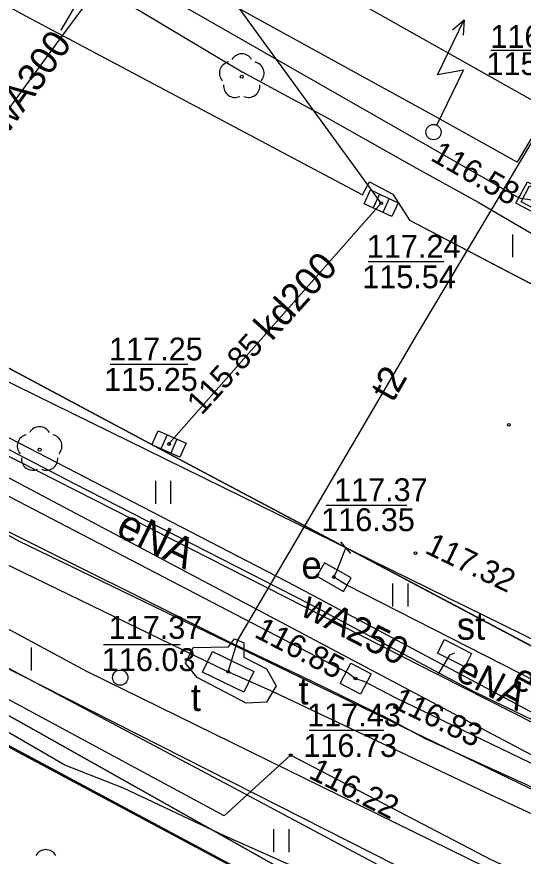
# Model space of a CAD drawing. Extents: x 6434771 to 6436222, y 5663454 to 5664782.
# Drawn here: x 6435452.41 to 6435468.99, y 5663737.33 to 5663764.84 of the extents above; entities that cross this region are included whole.
import ezdxf

# ---------------------------------------------------------------- set-up
doc = ezdxf.new("R2010")
doc.units = 0
for name, color, linetype in [('Warstwa 1', 7, 'Continuous'), ('Warstwa 10', 7, 'Continuous'), ('Warstwa 11', 7, 'Continuous'), ('Warstwa 12', 7, 'Continuous'), ('Warstwa 13', 7, 'Continuous'), ('Warstwa 14', 7, 'Continuous'), ('Warstwa 15', 7, 'Continuous'), ('Warstwa 2', 7, 'Continuous'), ('Warstwa 20', 7, 'Continuous'), ('Warstwa 21', 7, 'Continuous'), ('Warstwa 25', 7, 'Continuous'), ('Warstwa 37', 7, 'Continuous'), ('Warstwa 4', 7, 'Continuous'), ('Warstwa 40', 7, 'Continuous'), ('Warstwa 5', 7, 'Continuous'), ('Warstwa 6', 7, 'Continuous'), ('Warstwa 7', 7, 'Continuous'), ('Warstwa 8', 7, 'Continuous'), ('Warstwa 9', 7, 'Continuous')]:
    doc.layers.add(name, color=color, linetype=linetype)

msp = doc.modelspace()

# ---------------------------------------------------------------- linework, layer by layer
at = {"layer": 'Warstwa 1'}
msp.add_line((6435385.94, 5663776.469), (6435470.997, 5663730.839), dxfattribs=at)
msp.add_line((6435385.94, 5663776.469), (6435470.997, 5663730.839), dxfattribs=at)
for centre in [(6435466.051, 5663761.061), (6435455.794, 5663743.183)]:
    msp.add_circle(centre, 0.25, dxfattribs=at)
at = {"layer": 'Warstwa 10'}
for points in [[(6435403.954, 5663790.555), (6435398.357, 5663780.398), (6435403.321, 5663777.677), (6435413.685, 5663771.863), (6435417.767, 5663769.61), (6435419.181, 5663768.841), (6435419.178, 5663768.572), (6435417.779, 5663766.251), (6435416.436, 5663764.045), (6435415.805, 5663762.95), (6435424.17, 5663758.426), (6435441.023, 5663749.392), (6435459.53, 5663739.56), (6435466.161, 5663736.021), (6435468.237, 5663736.668), (6435470.105, 5663735.705), (6435471.762, 5663734.986), (6435483.418, 5663729.29), (6435491.577, 5663725.302), (6435503.628, 5663719.334)], [(6435380.267, 5663766.272), (6435380.58, 5663766.06), (6435389.07, 5663771.46), (6435391.75, 5663773.24), (6435394.06, 5663773.55), (6435401.19, 5663769.82), (6435418.67, 5663760.32), (6435436.16, 5663750.81), (6435444.38, 5663746.25), (6435452.61, 5663741.68), (6435460.06, 5663737.48), (6435467.51, 5663733.28), (6435474.21, 5663730.14), (6435480.9, 5663727), (6435484.59, 5663724.97), (6435493.96, 5663720.3), (6435503.33, 5663715.63)], [(6435438.315, 5663755.762), (6435439.396, 5663755.194), (6435442.054, 5663753.505), (6435446.083, 5663750.926), (6435451.587, 5663748.233), (6435459.341, 5663744.371), (6435462.041, 5663743.079), (6435464.593, 5663741.833), (6435465.781, 5663741.184), (6435470.117, 5663739.211), (6435475.747, 5663736.781), (6435479.995, 5663734.761), (6435487.477, 5663731.176), (6435491.642, 5663729.15)], [(6435503.975, 5663716.349), (6435500.176, 5663718.145), (6435489.783, 5663723.323), (6435481.742, 5663727.372), (6435475.338, 5663730.643), (6435471.647, 5663732.518), (6435469.826, 5663733.24), (6435466.776, 5663734.623), (6435459.213, 5663737.993), (6435455.905, 5663739.561), (6435453.977, 5663740.311), (6435450.432, 5663742.368), (6435444.283, 5663745.7), (6435435.874, 5663750.292)]]:
    msp.add_lwpolyline(points, dxfattribs=at)
at = {"layer": 'Warstwa 11'}
msp.add_lwpolyline([(6435462.48, 5663746.94), (6435462.23, 5663746.51), (6435463.1, 5663746.01), (6435463.35, 5663746.45)], close=True, dxfattribs=at)
for centre in [(6435459.773, 5663762.876), (6435453.154, 5663750.656)]:
    msp.add_circle(centre, 0.05, dxfattribs=at)
for centre, start, end in [((6435459.773, 5663763.251), 30.1471, 149.8529), ((6435459.416, 5663762.992), 102.1471, 221.8529), ((6435460.13, 5663762.992), 318.1471, 77.8529), ((6435459.553, 5663762.573), 174.1471, 293.8529), ((6435459.993, 5663762.573), 246.1471, 5.8529), ((6435453.154, 5663751.031), 30.1471, 149.8529), ((6435452.797, 5663750.772), 102.1471, 221.8529), ((6435453.511, 5663750.772), 318.1471, 77.8529), ((6435452.934, 5663750.353), 174.1471, 293.8529), ((6435453.374, 5663750.353), 246.1471, 5.8529), ((6435453.357, 5663737.171), 30.1471, 149.8529)]:
    msp.add_arc(centre, 0.375, start, end, dxfattribs=at)
at = {"layer": 'Warstwa 12'}
for points in [[(6435496.272, 5663731.55), (6435494.673, 5663731.954), (6435441.98, 5663757.861), (6435431.505, 5663763.318), (6435395.21, 5663783.064), (6435393.025, 5663784.254), (6435327.584, 5663819.466), (6435304.485, 5663832.195), (6435292.223, 5663838.764), (6435285.521, 5663842.735), (6435276.408, 5663848.377)], [(6435276.308, 5663840.167), (6435285.47, 5663834.8), (6435286.134, 5663834.744), (6435286.62, 5663834.35), (6435323.25, 5663813.89), (6435323.79, 5663813.12), (6435324.94, 5663813.03), (6435344.71, 5663802.06), (6435345.376, 5663801.99), (6435345.82, 5663801.51), (6435374.05, 5663785.53), (6435381.33, 5663787.82), (6435417.36, 5663768.01), (6435438.98, 5663755.98), (6435463.27, 5663743.33), (6435463.498, 5663743.152), (6435463.77, 5663743.07), (6435464.82, 5663742.52), (6435490.42, 5663730.15), (6435500.39, 5663725.18)], [(6435276.296, 5663839.122), (6435282.733, 5663835.528), (6435283.155, 5663835.293), (6435283.578, 5663835.058), (6435339.95, 5663804.176), (6435373.154, 5663785.164), (6435373.6, 5663784.903), (6435374.09, 5663784.842), (6435381.569, 5663787.202), (6435381.966, 5663786.947), (6435382.363, 5663786.692), (6435416.468, 5663767.82), (6435452.468, 5663747.664), (6435497.181, 5663726.003), (6435502.116, 5663724.694), (6435541.028, 5663706.294), (6435541.516, 5663706.079), (6435555.51, 5663699.69), (6435571.692, 5663693.874), (6435578.552, 5663690.422)], [(6435293.228, 5663834.004), (6435325.286, 5663815.553), (6435364.64, 5663793.187), (6435394.601, 5663776.514), (6435437.403, 5663753.976), (6435437.705, 5663753.871), (6435459.328, 5663743.372)], [(6435388.284, 5663826.392), (6435388.78, 5663826.05), (6435427.17, 5663804.97), (6435440.48, 5663797.21), (6435441.01, 5663796.87), (6435441.08, 5663796.41), (6435434.9, 5663778.89), (6435434.9, 5663778.5), (6435435.31, 5663778.1), (6435468.85, 5663758.91), (6435469.48, 5663758.81)], [(6435459.328, 5663743.372), (6435459.639, 5663744.416), (6435460.186, 5663745.336), (6435465.528, 5663754.45), (6435468.908, 5663760.124), (6435474.375, 5663769.333), (6435474.861, 5663770.505), (6435473.31, 5663771.276), (6435467.433, 5663774.916), (6435460.921, 5663778.88), (6435453.161, 5663783.668), (6435444.696, 5663788.797), (6435443.855, 5663789.078), (6435442.544, 5663789.36)], [(6435502.7, 5663750.36), (6435478.28, 5663763.2), (6435478.2, 5663764.06), (6435473.666, 5663766.409), (6435472.759, 5663766.93), (6435472.485, 5663766.476), (6435470.728, 5663763.353), (6435468.793, 5663760.079), (6435466.125, 5663761.563), (6435459.946, 5663764.962), (6435453.657, 5663768.526), (6435448.562, 5663771.382), (6435445.748, 5663772.936), (6435441.425, 5663775.193), (6435440.25, 5663775.771), (6435438.278, 5663777.085), (6435429.834, 5663782.097), (6435428.021, 5663783.167), (6435426.875, 5663783.934), (6435418.642, 5663788.513)], [(6435495.121, 5663719.919), (6435486.807, 5663724.138), (6435486.287, 5663728.215), (6435482.432, 5663730.081), (6435479.293, 5663731.712), (6435474.04, 5663734.413), (6435473.066, 5663734.944), (6435467.983, 5663737.194), (6435461.374, 5663740.646), (6435459.2, 5663738.652), (6435443.928, 5663746.887), (6435442.456, 5663750.055), (6435446.272, 5663756.349), (6435452.71, 5663766.012), (6435453.484, 5663767.129), (6435454.431, 5663768.561), (6435458.254, 5663776.256), (6435458.868, 5663777.388), (6435457.524, 5663778.685), (6435457.327, 5663779.817), (6435455.884, 5663782.015), (6435455.307, 5663783.102), (6435448.037, 5663788.15)], [(6435415.172, 5663787.836), (6435424.071, 5663782.982), (6435425.832, 5663781.992), (6435425.802, 5663781.751), (6435425.433, 5663781.375), (6435425.773, 5663781.617), (6435426.259, 5663781.772), (6435427.859, 5663780.866), (6435431.979, 5663778.382), (6435435.5, 5663776.323), (6435439.582, 5663774.07), (6435443.311, 5663772.207), (6435446.672, 5663770.285), (6435449.315, 5663768.963), (6435456.507, 5663764.99), (6435459.787, 5663763.041), (6435462.615, 5663761.502), (6435465.496, 5663759.882), (6435467.514, 5663758.763), (6435470.794, 5663756.841), (6435471.395, 5663756.321)], [(6435446.24, 5663753.85), (6435447.34, 5663755.34), (6435447.729, 5663755.88), (6435450.502, 5663759.588), (6435453.946, 5663764.277), (6435460.528, 5663773.156), (6435461.799, 5663774.747), (6435465.145, 5663779.301)], [(6435446.24, 5663753.85), (6435447.521, 5663753.146), (6435448.811, 5663752.393), (6435454.282, 5663749.544), (6435461.964, 5663745.613), (6435467.349, 5663742.737), (6435475.206, 5663738.935), (6435480.305, 5663736.294), (6435484.194, 5663734.412), (6435485.883, 5663733.557), (6435486.772, 5663733.055), (6435495.394, 5663729.362), (6435501.979, 5663726.557)], [(6435450.906, 5663751.683), (6435461.52, 5663746.188), (6435466.465, 5663743.545), (6435470.163, 5663741.574)], [(6435450.561, 5663751.237), (6435466.194, 5663743.287), (6435470.222, 5663741.239)], [(6435503.33, 5663715.63), (6435493.96, 5663720.3), (6435484.59, 5663724.97), (6435480.9, 5663727), (6435474.21, 5663730.14), (6435467.51, 5663733.28), (6435460.06, 5663737.48), (6435452.61, 5663741.68), (6435444.38, 5663746.25), (6435436.16, 5663750.81)], [(6435444.75, 5663747.22), (6435487.98, 5663725.28), (6435488.75, 5663724.89), (6435489.26, 5663724.61), (6435489.72, 5663724.26), (6435490.13, 5663723.86), (6435490.49, 5663723.39), (6435490.92, 5663722.92), (6435491.41, 5663722.52), (6435494.03, 5663721.17), (6435497, 5663719.83), (6435498.51, 5663719.15), (6435499.2, 5663718.85), (6435499.57, 5663718.72), (6435499.929, 5663718.69), (6435500.35, 5663718.66)], [(6435472.72, 5663741.36), (6435472.27, 5663741.59), (6435463.21, 5663746.21), (6435462.79, 5663746.48), (6435462.9, 5663746.71), (6435463.18, 5663747.44)], [(6435466.74, 5663743.98), (6435466.57, 5663743.915), (6435466.194, 5663743.287)], [(6435544.629, 5663707.183), (6435542.726, 5663707.635), (6435537.517, 5663708.344), (6435529.513, 5663709.344), (6435528.928, 5663709.541), (6435527.603, 5663710.081), (6435526.39, 5663710.853), (6435521.649, 5663713.28), (6435512.623, 5663718.041), (6435503.003, 5663723.042), (6435499.57, 5663724.601), (6435492.833, 5663727.782), (6435490.267, 5663729.04), (6435484.177, 5663731.832), (6435479.326, 5663734.113), (6435475.939, 5663735.622), (6435467.751, 5663739.414), (6435460.827, 5663742.711), (6435459.328, 5663743.372)]]:
    msp.add_lwpolyline(points, dxfattribs=at)
at = {"layer": 'Warstwa 14'}
for p, q in [((6435467.924, 5663763.75), (6435470.364, 5663763.75)), ((6435463.911, 5663756.819), (6435466.39, 5663756.819)), ((6435455.467, 5663753.454), (6435458.007, 5663753.454)), ((6435455.243, 5663744.27), (6435457.758, 5663744.27)), ((6435461.983, 5663741.459), (6435464.422, 5663741.459))]:
    msp.add_line(p, q, dxfattribs=at)
msp.add_lwpolyline([(6435465.18, 5663748.819), (6435462.535, 5663748.819)], dxfattribs=at)
for centre in [(6435464.34, 5663758.73), (6435457.39, 5663750.84), (6435457.39, 5663750.84), (6435462.79, 5663746.48), (6435459.328, 5663743.372), (6435463.498, 5663743.152), (6435463.498, 5663743.152), (6435463.499, 5663743.152), (6435461.374, 5663740.646)]:
    msp.add_circle(centre, 0.045, dxfattribs=at)
at = {"layer": 'Warstwa 15'}
for points in [[(6435469.13, 5663759.43), (6435470.22, 5663758.83), (6435469.85, 5663758.15), (6435468.75, 5663758.73)], [(6435458.178, 5663744.167), (6435459.338, 5663744.189), (6435459.54, 5663744.458), (6435459.846, 5663744.327), (6435459.841, 5663743.857), (6435460.579, 5663743.467), (6435460.898, 5663742.919), (6435460.584, 5663742.378), (6435459.914, 5663742.351), (6435458.311, 5663743.186), (6435457.936, 5663743.662)]]:
    msp.add_lwpolyline(points, close=True, dxfattribs=at)
at = {"layer": 'Warstwa 2'}
msp.add_line((6435469.284, 5663731.758), (6435392.52, 5663772.69), dxfattribs=at)
at = {"layer": 'Warstwa 20'}
msp.add_line((6435463.343, 5663747.251), (6435463.017, 5663747.629), dxfattribs=at)
at = {"layer": 'Warstwa 21'}
msp.add_lwpolyline([(6435467.074, 5663743.532), (6435466.181, 5663743.982), (6435466.406, 5663744.428), (6435467.299, 5663743.978), (6435467.074, 5663743.532)], dxfattribs=at)
at = {"layer": 'Warstwa 25'}
for centre in [(6435468.52, 5663751.47), (6435465.46, 5663747.26)]:
    msp.add_circle(centre, 0.045, dxfattribs=at)
at = {"layer": 'Warstwa 37'}
msp.add_lwpolyline([(6435463.766, 5663765.213), (6435478.464, 5663756.942), (6435482.319, 5663754.791), (6435492.986, 5663748.809), (6435501.34, 5663744.068)], dxfattribs=at)
at = {"layer": 'Warstwa 4'}
for p, q in [((6435464.287, 5663759.031), (6435464.076, 5663758.578)), ((6435464.604, 5663758.882), (6435464.393, 5663758.429)), ((6435457.332, 5663751.14), (6435457.128, 5663750.683)), ((6435457.652, 5663750.997), (6435457.448, 5663750.54))]:
    msp.add_line(p, q, dxfattribs=at)
for points in [[(6435469.19, 5663759.3), (6435470.04, 5663758.84), (6435469.77, 5663758.33), (6435468.92, 5663758.78)], [(6435463.993, 5663759.168), (6435464.899, 5663758.745), (6435464.687, 5663758.292), (6435463.781, 5663758.715)], [(6435457.035, 5663751.272), (6435457.948, 5663750.865), (6435457.745, 5663750.408), (6435456.832, 5663750.815)], [(6435462.48, 5663746.94), (6435462.23, 5663746.51), (6435463.1, 5663746.01), (6435463.35, 5663746.45)], [(6435458.49, 5663743.364), (6435458.818, 5663744.038), (6435460.166, 5663743.38), (6435459.838, 5663742.706)], [(6435464.005, 5663743.312), (6435463.659, 5663742.646), (6435462.993, 5663742.992), (6435463.339, 5663743.658)]]:
    msp.add_lwpolyline(points, close=True, dxfattribs=at)
at = {"layer": 'Warstwa 40'}
msp.add_line((6435466.16, 5663761.286), (6435467.029, 5663763.088), dxfattribs=at)
for points in [[(6435466.16, 5663761.286), (6435467.029, 5663763.088), (6435466.181, 5663762.941), (6435467.05, 5663764.743)], [(6435466.674, 5663764.413), (6435467.05, 5663764.743), (6435467.026, 5663764.243)]]:
    msp.add_lwpolyline(points, dxfattribs=at)
msp.add_circle((6435466.051, 5663761.061), 0.25, dxfattribs=at)
at = {"layer": 'Warstwa 5'}
for p, q in [((6435430.67, 5663764.81), (6435458.36, 5663750)), ((6435452.69, 5663764.87), (6435463.73, 5663759)), ((6435416.005, 5663764.235), (6435454.687, 5663743.397)), ((6435463.73, 5663759), (6435463.95, 5663759.43)), ((6435463.95, 5663759.43), (6435464.72, 5663759.03)), ((6435464.72, 5663759.03), (6435465.27, 5663758.18)), ((6435465.27, 5663758.18), (6435476.38, 5663752.35)), ((6435468.648, 5663756.958), (6435468.648, 5663757.708)), ((6435451.64, 5663750), (6435469.71, 5663740.41)), ((6435458.36, 5663750), (6435469.66, 5663744)), ((6435456.955, 5663748.882), (6435456.955, 5663749.632)), ((6435457.455, 5663748.882), (6435457.455, 5663749.632)), ((6435464.721, 5663745.519), (6435464.721, 5663746.269)), ((6435465.221, 5663745.519), (6435465.221, 5663746.269)), ((6435452.893, 5663743.418), (6435452.893, 5663744.168)), ((6435454.687, 5663743.397), (6435503.453, 5663719.448)), ((6435460.821, 5663737.464), (6435460.821, 5663738.214)), ((6435461.321, 5663737.464), (6435461.321, 5663738.214))]:
    msp.add_line(p, q, dxfattribs=at)
at = {"layer": 'Warstwa 6'}
for points in [[(6435557.624, 5663617.186), (6435560.245, 5663620.878), (6435595.767, 5663670.923), (6435531.111, 5663701.684), (6435473.15, 5663729.463), (6435470.997, 5663730.839), (6435385.94, 5663776.469), (6435383.505, 5663771.998), (6435381.775, 5663772.849), (6435379.415, 5663768.737), (6435374.588, 5663771.455), (6435379.471, 5663779.947), (6435341.096, 5663801.352), (6435284.269, 5663833.48), (6435246.778, 5663854.403), (6435242.169, 5663846.309), (6435237.4, 5663848.916), (6435241.929, 5663857.022), (6435210.691, 5663874.851), (6435202.784, 5663879.266), (6435199.977, 5663874.56), (6435180.355, 5663839.798)], [(6435341.096, 5663801.352), (6435379.471, 5663779.947), (6435374.588, 5663771.455), (6435379.415, 5663768.737), (6435381.775, 5663772.849), (6435383.505, 5663771.998), (6435385.94, 5663776.469), (6435470.997, 5663730.839), (6435492.76, 5663760.678), (6435491.39, 5663761.43), (6435479.337, 5663768.031), (6435470.536, 5663772.987), (6435462.209, 5663778.248), (6435459.254, 5663781.194), (6435463.751, 5663787.49)], [(6435393.413, 5663798.15), (6435400.13, 5663794.027), (6435418.552, 5663783.619), (6435427.5, 5663778.61), (6435452.69, 5663764.87), (6435463.73, 5663759), (6435463.95, 5663759.43), (6435464.72, 5663759.03), (6435465.27, 5663758.18), (6435476.38, 5663752.35)], [(6435592.26, 5663691.77), (6435588.763, 5663692.979), (6435565.676, 5663700.867), (6435554.16, 5663705.26), (6435554.69, 5663706.67), (6435536.46, 5663713.56), (6435493.73, 5663731.71), (6435491.83, 5663732.6), (6435483.3, 5663736.92), (6435474.78, 5663741.25), (6435471.29, 5663743.14), (6435458.36, 5663750), (6435430.67, 5663764.81), (6435413.07, 5663774.74), (6435404.99, 5663779.58), (6435398.517, 5663783.567), (6435394.415, 5663785.907)]]:
    msp.add_lwpolyline(points, dxfattribs=at)
for centre in [(6435464.34, 5663758.73), (6435457.39, 5663750.84), (6435462.79, 5663746.48), (6435459.328, 5663743.372), (6435463.499, 5663743.152)]:
    msp.add_circle(centre, 0.045, dxfattribs=at)
at = {"layer": 'Warstwa 7'}
for points in [[(6435464.34, 5663758.73), (6435452.707, 5663774.741)], [(6435457.39, 5663750.84), (6435464.34, 5663758.73)]]:
    msp.add_lwpolyline(points, dxfattribs=at)
at = {"layer": 'Warstwa 8'}
for p, q in [((6435453.862, 5663764.401), (6435456.319, 5663768.694)), ((6435430.67, 5663764.81), (6435458.36, 5663750)), ((6435452.69, 5663764.87), (6435463.73, 5663759)), ((6435463.73, 5663759), (6435463.95, 5663759.43)), ((6435463.95, 5663759.43), (6435464.72, 5663759.03)), ((6435464.72, 5663759.03), (6435465.27, 5663758.18)), ((6435465.27, 5663758.18), (6435476.38, 5663752.35)), ((6435458.36, 5663750), (6435471.29, 5663743.14))]:
    msp.add_line(p, q, dxfattribs=at)
at = {"layer": 'Warstwa 9'}
for p, q in [((6435416.005, 5663764.235), (6435454.687, 5663743.397)), ((6435451.64, 5663750), (6435469.71, 5663740.41)), ((6435454.687, 5663743.397), (6435503.453, 5663719.448))]:
    msp.add_line(p, q, dxfattribs=at)

# ---------------------------------------------------------------- texts
at = {"layer": 'Warstwa 13'}
for s, height, rotation, p in [('wA300', 0.9, 54.3966, (6435452.101, 5663760.971)), ('t2', 0.9, 60.3153, (6435464.721, 5663752.172)), ('eNA', 1, 333.7365, (6435455.601, 5663747.866)), ('wA250', 0.9, 332.5848, (6435461.651, 5663745.249)), ('eNA', 0.9, 332.6421, (6435466.725, 5663743.151)), ('eN', 0.9, 332.9802, (6435468.552, 5663742.912))]:
    msp.add_text(s, height=height, rotation=rotation, dxfattribs=at).set_placement(p)
at = {"layer": 'Warstwa 14'}
for s, p in [('115.46', (6435467.785, 5663762.929)), ('115.54', (6435463.716, 5663755.944)), ('115.25', (6435455.266, 5663752.579)), ('116.35', (6435462.373, 5663747.983)), ('116.03', (6435455.191, 5663743.397)), ('116.73', (6435461.79, 5663740.584))]:
    msp.add_text(s, height=0.75, dxfattribs=at).set_placement(p)
for s, rotation, p in [('116.58', 330.2242, (6435465.915, 5663760.157)), ('115.85', 47.7847, (6435458.462, 5663751.758)), ('116.85', 332.4874, (6435460.147, 5663744.533)), ('116.83', 334.212, (6435464.647, 5663742.221)), ('116.22', 333.1119, (6435461.927, 5663739.915))]:
    msp.add_text(s, height=0.75, rotation=rotation, dxfattribs=at).set_placement(p)
at = {"layer": 'Warstwa 21'}
msp.add_text('st', height=0.9, dxfattribs=at).set_placement((6435466.812, 5663744.426))
at = {"layer": 'Warstwa 25'}
msp.add_text('117.32', height=0.75, rotation=334.2292, dxfattribs=at).set_placement((6435465.73, 5663747.285))
at = {"layer": 'Warstwa 5'}
for s, p in [('e', (6435461.725, 5663746.423)), ('t', (6435461.632, 5663742.304)), ('t', (6435458.106, 5663742.089))]:
    msp.add_text(s, height=0.9, dxfattribs=at).set_placement(p)
at = {"layer": 'Warstwa 6'}
for s, p in [('116.98', (6435467.911, 5663763.82)), ('117.24', (6435463.867, 5663756.944)), ('117.25', (6435455.429, 5663753.579)), ('117.37', (6435462.792, 5663748.966)), ('117.37', (6435455.414, 5663744.454)), ('117.43', (6435461.915, 5663741.584))]:
    msp.add_text(s, height=0.75, dxfattribs=at).set_placement(p)
at = {"layer": 'Warstwa 7'}
msp.add_text('kd200', height=0.9, rotation=47.7847, dxfattribs=at).set_placement((6435460.759, 5663754.183))

doc.saveas('drawing.dxf')
